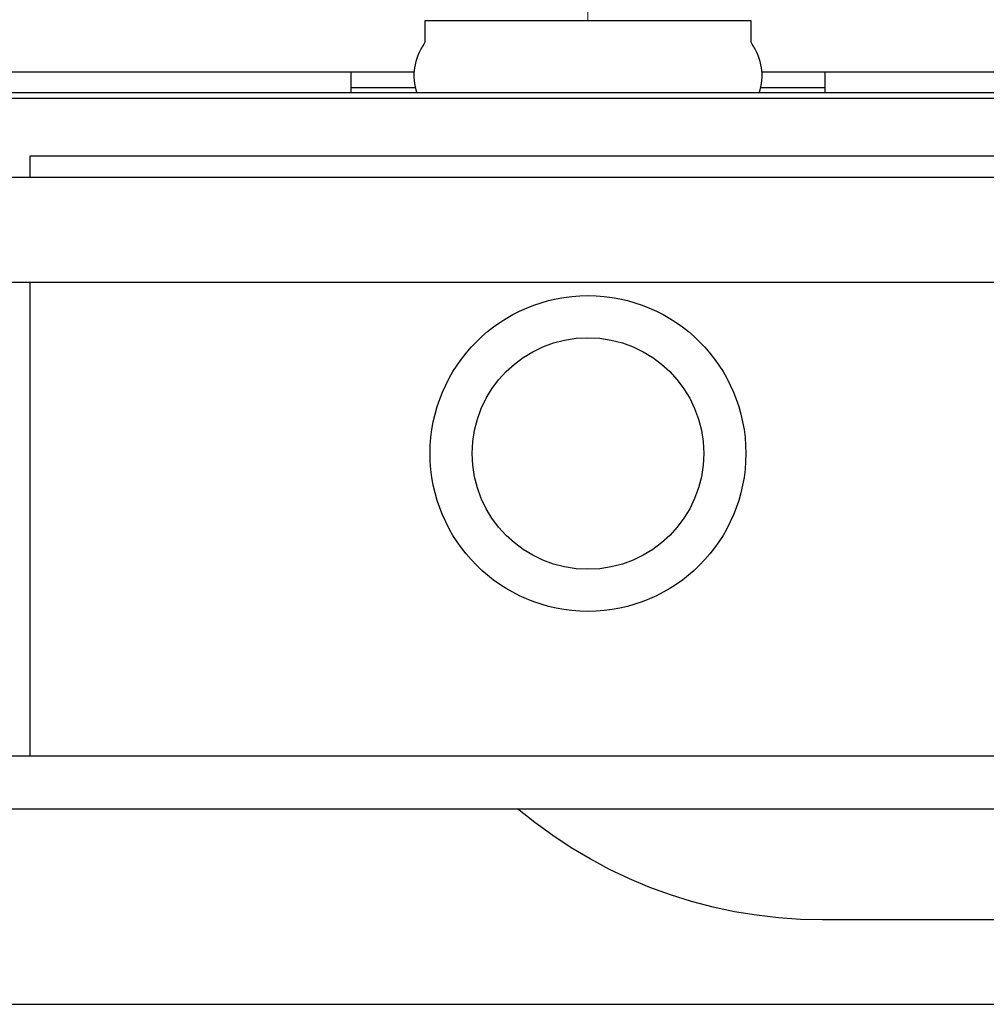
# Model space of a CAD drawing. Header units: millimetres. Extents: x 28600 to 181045, y -399112 to -163690.
# Tile 358 of 482: x 73254 to 73273, y -194640 to -194621. Entities that reach past the tile are written whole.
import ezdxf

# ---------------------------------------------------------------- set-up
doc = ezdxf.new("R2010")
doc.units = ezdxf.units.MM
doc.layers.get('0').update_dxf_attribs({"color": 8})
doc.layers.add('!! 0_ Istn-sciany', color=8, linetype='Continuous')
doc.layers.add('!! 2_wypos-sanitarne', color=8, linetype='Continuous')
doc.layers.add('!!_@ wypos sanit nd', color=8, linetype='Continuous', plot=False)

# ---------------------------------------------------------------- blocks, each defined once
blk = doc.blocks.new('A$Cff2eaf8b')
for points in [[(-0.18941, 0.08863), (-0.04454, 0.08863), (-0.04035, 0.08853), (-0.03617, 0.08824), (-0.032, 0.08775), (-0.02786, 0.08707), (-0.02376, 0.08619), (-0.0197, 0.08513), (-0.0157, 0.08388), (-0.01176, 0.08244), (-0.00789, 0.08082), (-0.0041, 0.07902), (-0.0004, 0.07705), (0.0032, 0.0749), (0.0067, 0.0726), (0.01009, 0.07012), (0.01337, 0.0675)], [(0.16493, 0.0675), (-0.16477, 0.0675)], [(-0.11847, -0.0325), (-0.11847, 0.0575), (0.11153, 0.0575), (0.11153, -0.0325)], [(0.10602, 0.0575), (0.10602, -0.0325)], [(-0.16, -0.0355), (-0.16, -0.0325), (0.16, -0.0325), (0.16, -0.0355)], [(0.16, -0.0555), (0.157, -0.0525), (0.16, -0.0525), (-0.16, -0.0525), (-0.157, -0.0525), (-0.16, -0.0555)], [(0.10602, -0.0525), (0.10602, -0.05658), (-0.11847, -0.05658)], [(-0.045, -0.0725), (-0.045, -0.0685)], [(0.045, -0.0685), (0.045, -0.0725)], [(-0.03305, -0.0725), (-0.16, -0.0725), (-0.16, -0.0695)], [(-0.045, -0.0695), (-0.03283, -0.0695)], [(0.03283, -0.0695), (0.045, -0.0695)], [(0.16, -0.0695), (0.16, -0.0725), (0.03305, -0.0725)]]:
    blk.add_lwpolyline(points)
blk.add_lwpolyline([(-0.11847, -0.0685), (0.11153, -0.0685), (0.11153, -0.0675), (-0.11847, -0.0675)], close=True)
blk.add_lwpolyline([(-0.04, -0.0685), (-0.03255, -0.0685, 0.236962), (-0.03118, -0.07775, -0.154353), (-0.031, -0.07832), (-0.031, -0.08218), (0.031, -0.08218), (0.031, -0.07832, -0.154353), (0.03118, -0.07775, 0.236962), (0.03255, -0.0685), (0.04, -0.0685)], format="xyb")
for radius in [0.03, 0.022]:
    blk.add_circle((0, 0), radius)
blk = doc.blocks.new('A$C6ce7c513')
at = {"lineweight": 0}
blk.add_lwpolyline([(0, 0), (0, -0.00246)], dxfattribs=at)

msp = doc.modelspace()

# ---------------------------------------------------------------- linework, layer by layer
at = {"layer": '!! 0_ Istn-sciany'}
msp.add_lwpolyline([(73219.42327, -194639.5883), (73521.42327, -194639.5883)], dxfattribs=at)

# ---------------------------------------------------------------- block references
at = {"layer": '!! 2_wypos-sanitarne', "xscale": 100, "yscale": 100, "zscale": 100, "rotation": 180}
msp.add_blockref('A$C6ce7c513', (73265.08994, -194620.90426), dxfattribs=at)
at = {"layer": '!!_@ wypos sanit nd', "xscale": 100, "yscale": 100, "zscale": 100, "rotation": 180}
msp.add_blockref('A$Cff2eaf8b', (73265.08994, -194629.12226), dxfattribs=at)

doc.saveas('drawing.dxf')
